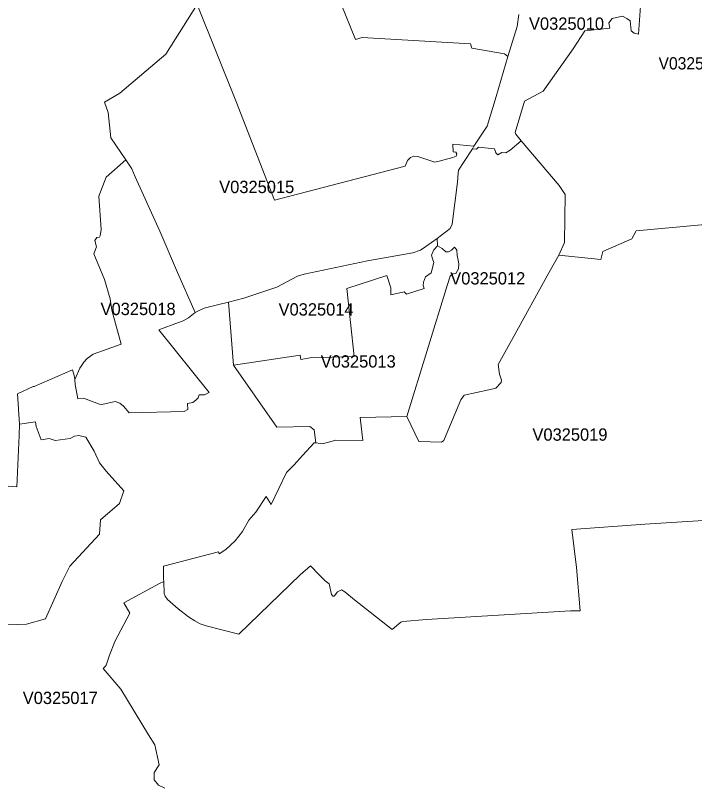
# Model space of a CAD drawing. Extents: x 369010 to 735936, y 6377141 to 6616555.
# Drawn here: x 603639 to 609158, y 6521265 to 6527534 of the extents above; entities that cross this region are included whole.
import ezdxf
from ezdxf.enums import TextEntityAlignment as Align

# ---------------------------------------------------------------- set-up
doc = ezdxf.new("R2010")
doc.units = 0
doc.header["$LTSCALE"] = 40
doc.layers.add('3', color=7, linetype='Continuous', lineweight=13)
doc.layers.add('4', color=7, linetype='Continuous')

msp = doc.modelspace()

# ---------------------------------------------------------------- linework, layer by layer
at = {"layer": '3'}
for points in [[(604497.07, 6524865.39), (604422.6, 6525141.45), (604409.69, 6525231.81), (604364.01, 6525389.7), (604275.79, 6525598.57), (604297.64, 6525656.17), (604283.74, 6525706.81), (604301.61, 6525730.64), (604323.46, 6525733.62), (604328.42, 6525745.54), (604335.37, 6525796.18), (604315.51, 6526065.46), (604377.58, 6526220.37), (604536.46, 6526361.38), (604413.33, 6526540.12), (604391.48, 6526746.67), (604361.69, 6526830.09), (604488.8, 6526901.58), (604862.17, 6527219.35), (605116.72, 6527624.01), (605430.02, 6526839.52), (605744.81, 6526033.85), (606806.35, 6526309.24), (606824.89, 6526355.42), (606849.38, 6526381.73), (606876.52, 6526390.67), (606909.95, 6526388.02), (607048.48, 6526342.68), (607082.91, 6526349.96), (607194.46, 6526381.73), (607221.6, 6526391.67), (607226.07, 6526409.71), (607216.96, 6526424.27), (607195.28, 6526426.92), (607193.46, 6526487.66), (607364.43, 6526471.27), (607472.17, 6526635.29), (607544.66, 6526876.1), (607640.82, 6527200.98), (607612.52, 6527222.99), (607349.2, 6527269.5), (607338.28, 6527303.92), (606456.31, 6527355.39), (606402.85, 6527338.18), (606169.16, 6527914.8)], [(606169.16, 6527914.8), (606402.85, 6527338.18), (606456.31, 6527355.39), (607338.28, 6527303.92), (607349.2, 6527269.5), (607612.52, 6527222.99), (607640.82, 6527200.98), (607716.79, 6527445.1), (607730.36, 6527541.92)], [(607730.36, 6527541.92), (607716.79, 6527445.1), (607640.82, 6527200.98), (607544.66, 6526876.1), (607472.17, 6526635.29), (607364.43, 6526471.27), (607354, 6526452.24), (607384.79, 6526447.27), (607401.17, 6526465.31), (607531.09, 6526450.92), (607543.34, 6526417.81), (607560.05, 6526401.43), (607592.66, 6526420.46), (607623.77, 6526417.32), (607659.03, 6526440.32), (607749.23, 6526515.63), (607704.37, 6526570.91), (607700.73, 6526584.81), (607776.53, 6526836.87), (607928.3, 6526919.46), (608172.58, 6527262.05), (608267.09, 6527408.03), (608469.17, 6527431.2), (608460.4, 6527473.07), (608487.54, 6527510.47), (608572.94, 6527527.35), (608606.87, 6527510.47), (608635.17, 6527491.11), (608643.11, 6527409.68), (608668.1, 6527390.32), (608702.03, 6527381.38), (608721.23, 6527647.51)], [(608721.23, 6527647.51), (608702.03, 6527381.38), (608668.1, 6527390.32), (608643.11, 6527409.68), (608635.17, 6527491.11), (608606.87, 6527510.47), (608572.94, 6527527.35), (608487.54, 6527510.47), (608460.4, 6527473.07), (608469.17, 6527431.2), (608267.09, 6527408.03), (608172.58, 6527262.05), (607928.3, 6526919.46), (607776.53, 6526836.87), (607700.73, 6526584.81), (607704.37, 6526570.91), (607749.23, 6526515.63), (608056.73, 6526152.84), (608106.55, 6526079.86), (608102.08, 6525690.26), (608055.08, 6525588.47), (608395.19, 6525552.89), (608412.07, 6525616.44), (608647.58, 6525719.22), (608682.17, 6525784.76), (609481.22, 6525857.42)], [(609481.22, 6525857.42), (608682.17, 6525784.76), (608647.58, 6525719.22), (608412.07, 6525616.44), (608395.19, 6525552.89), (608055.08, 6525588.47), (607973.65, 6525444.49), (607684.35, 6524918.68), (607561.05, 6524699.55), (607571.97, 6524621.6), (607584.71, 6524589.82), (607590.01, 6524571.78), (607585.54, 6524552.75), (607543.84, 6524507.4), (607485.41, 6524494.16), (607285.15, 6524451.46), (607258.01, 6524413.4), (607125.77, 6524095.46), (607119.48, 6524082.88), (607102.27, 6524070.14), (606918.4, 6524073.78), (606821.08, 6524277.52), (606440.59, 6524269.9), (606461.6, 6524082.72), (606241.48, 6524085.37), (606134.24, 6524055.41), (606079.12, 6524064.35), (606066.88, 6524064.35), (605971.55, 6523962.07), (605902.86, 6523884.11), (605842.45, 6523821.88), (605717.99, 6523562.71), (605677.28, 6523628.58), (605593.2, 6523500.97), (605537.1, 6523435.1), (605483.81, 6523343.25), (605423.56, 6523267.45), (605347.6, 6523197.44), (605295.63, 6523162.35), (605289.34, 6523178.41), (604842.15, 6523063.55), (604843.64, 6522960.44), (604844.8, 6522936.93), (604847.28, 6522839.12), (604855.22, 6522817.44), (604873.92, 6522792.78), (604961.48, 6522715.99), (605044.23, 6522650.94), (605096.36, 6522617.51), (605140.72, 6522593.84), (605188.71, 6522577.46), (605455.67, 6522509.44), (605953.51, 6522990.89), (606036.76, 6523064.7), (606108.25, 6522993.21), (606156.25, 6522942.89), (606187.86, 6522918.23), (606208.55, 6522832.5), (606217.32, 6522817.77), (606230.23, 6522819.76), (606256.71, 6522855.18), (606289.31, 6522870.9), (606315.8, 6522854.18), (606393.58, 6522790.13), (606700.26, 6522547.17), (606772.09, 6522606.26), (606786.99, 6522614.2), (606980.96, 6522629.92), (608148.59, 6522698.94), (608228.69, 6522700.59), (608198.9, 6523051.79), (608160.34, 6523360.29), (608754.99, 6523403.99), (609617.6, 6523457.78)], [(605370.27, 6525206.49), (605291.82, 6525185.64), (605172.66, 6525156.84), (605132.94, 6525138.97), (605099.34, 6525120.93), (605045.72, 6525079.22), (605003.18, 6525053.73), (604963.46, 6525041.81), (604803.59, 6524980.25), (605214.7, 6524472.81), (605174.98, 6524453.94), (605131.28, 6524453.94), (605123.34, 6524430.11), (605105.46, 6524409.26), (605079.65, 6524392.38), (605036.12, 6524384.43), (605041.08, 6524333.79), (605009.31, 6524317.9), (604562.45, 6524306.98), (604518.09, 6524360.43), (604486.31, 6524386.25), (604448.58, 6524398.17), (604342.33, 6524376.32), (604323.46, 6524377.32), (604192.38, 6524425.97), (604145.87, 6524421.01), (604125.02, 6524538.19), (604122.87, 6524578.57), (604117.57, 6524609.35), (604103.67, 6524655.53), (603792.02, 6524520.97), (603782.92, 6524521.8), (603654.82, 6524462.39), (603672.86, 6524215.29), (603802.62, 6524235.15), (603808.24, 6524195.26), (603849.29, 6524088.68), (603912.51, 6524097.61), (603962.49, 6524082.06), (604083.48, 6524097.61), (604118.9, 6524117.47), (604155.64, 6524123.1), (604211.08, 6524108.7), (604277.61, 6523996.49), (604323.13, 6523902.15), (604376.09, 6523834.79), (604519.25, 6523674.92), (604483.67, 6523570.65), (604330.74, 6523437.42), (604321.31, 6523323.06), (604080.17, 6523062.55), (604019.59, 6522938.26), (603883.22, 6522635.72), (603729.63, 6522590.04), (603576.04, 6522585.07)], [(604852.41, 6521259.39), (604802.76, 6521283.05), (604767.51, 6521327.57), (604765.19, 6521386.82), (604805.9, 6521448.89), (604772.14, 6521612.08), (604721.66, 6521693.34), (604495.75, 6522064.23), (604351.1, 6522232.72), (604367.15, 6522248.11), (604377.08, 6522259.53), (604400.75, 6522330.69), (604447.59, 6522450.35), (604569.89, 6522680.4), (604520.08, 6522765.31), (604811.03, 6522920.88), (604844.8, 6522936.93), (604843.64, 6522960.44), (604842.15, 6523063.55), (605289.34, 6523178.41), (605295.63, 6523162.35), (605347.6, 6523197.44), (605423.56, 6523267.45), (605483.81, 6523343.25), (605537.1, 6523435.1), (605593.2, 6523500.97), (605677.28, 6523628.58), (605717.99, 6523562.71), (605842.45, 6523821.88), (605902.86, 6523884.11), (605971.55, 6523962.07), (606066.88, 6524064.35), (606079.12, 6524064.35), (606067.87, 6524168.12), (606032.78, 6524196.09), (605762.68, 6524190.3), (605411.32, 6524693.59), (605370.27, 6525206.49)], [(603266.22, 6523736.32), (603651.02, 6523707.02), (603669.88, 6524124.09), (603672.86, 6524215.29), (603654.82, 6524462.39), (603782.92, 6524521.8), (603792.02, 6524520.97), (604103.67, 6524655.53), (604117.57, 6524609.35), (604122.87, 6524578.57), (604162.59, 6524671.09), (604195.36, 6524719.74), (604221.18, 6524749.53), (604270.83, 6524783.3), (604497.07, 6524865.39)], [(603576.04, 6522585.07), (603729.63, 6522590.04), (603883.22, 6522635.72), (604019.59, 6522938.26), (604080.17, 6523062.55), (604321.31, 6523323.06), (604330.74, 6523437.42), (604483.67, 6523570.65), (604519.25, 6523674.92), (604376.09, 6523834.79), (604323.13, 6523902.15), (604277.61, 6523996.49), (604211.08, 6524108.7), (604155.64, 6524123.1), (604118.9, 6524117.47), (604083.48, 6524097.61), (603962.49, 6524082.06), (603912.51, 6524097.61), (603849.29, 6524088.68), (603808.24, 6524195.26), (603802.62, 6524235.15), (603672.86, 6524215.29), (603669.88, 6524124.09), (603651.02, 6523707.02), (603266.22, 6523736.32)], [(609617.6, 6523457.78), (608754.99, 6523403.99), (608160.34, 6523360.29), (608198.9, 6523051.79), (608228.69, 6522700.59), (608148.59, 6522698.94), (606980.96, 6522629.92), (606786.99, 6522614.2), (606772.09, 6522606.26), (606700.26, 6522547.17), (606393.58, 6522790.13), (606315.8, 6522854.18), (606289.31, 6522870.9), (606256.71, 6522855.18), (606230.23, 6522819.76), (606217.32, 6522817.77), (606208.55, 6522832.5), (606187.86, 6522918.23), (606156.25, 6522942.89), (606108.25, 6522993.21), (606036.76, 6523064.7), (605953.51, 6522990.89), (605455.67, 6522509.44), (605188.71, 6522577.46), (605140.72, 6522593.84), (605096.36, 6522617.51), (605044.23, 6522650.94), (604961.48, 6522715.99), (604873.92, 6522792.78), (604855.22, 6522817.44), (604847.28, 6522839.12), (604844.8, 6522936.93), (604811.03, 6522920.88), (604520.08, 6522765.31), (604569.89, 6522680.4), (604447.59, 6522450.35), (604400.75, 6522330.69), (604377.08, 6522259.53), (604367.15, 6522248.11), (604351.1, 6522232.72), (604495.75, 6522064.23), (604721.66, 6521693.34), (604772.14, 6521612.08), (604805.9, 6521448.89), (604765.19, 6521386.82), (604767.51, 6521327.57), (604802.76, 6521283.05), (604852.41, 6521259.39)]]:
    msp.add_lwpolyline(points, dxfattribs=at)
for points in [[(605116.72, 6527624.01), (604862.17, 6527219.35), (604488.8, 6526901.58), (604361.69, 6526830.09), (604391.48, 6526746.67), (604413.33, 6526540.12), (604536.46, 6526361.38), (604585.29, 6526288.06), (604613.09, 6526222.52), (604811.7, 6525783.44), (604957.34, 6525446.8), (605099.34, 6525120.93), (605132.94, 6525138.97), (605172.66, 6525156.84), (605291.82, 6525185.64), (605370.27, 6525206.49), (605496.39, 6525239.26), (605762.52, 6525327.64), (605931.5, 6525416.68), (605985.12, 6525433.56), (606500.5, 6525540.81), (606869.24, 6525606.18), (606929.82, 6525627.04), (606975.49, 6525657.82), (607067.51, 6525723.69), (607171.45, 6525804.13), (607189.49, 6525839.38), (607230.37, 6526179.16), (607235.67, 6526252.48), (607239.31, 6526278.79), (607284.66, 6526348.63), (607354, 6526452.24), (607364.43, 6526471.27), (607193.46, 6526487.66), (607195.28, 6526426.92), (607216.96, 6526424.27), (607226.07, 6526409.71), (607221.6, 6526391.67), (607194.46, 6526381.73), (607082.91, 6526349.96), (607048.48, 6526342.68), (606909.95, 6526388.02), (606876.52, 6526390.67), (606849.38, 6526381.73), (606824.89, 6526355.42), (606806.35, 6526309.24), (605744.81, 6526033.85), (605430.02, 6526839.52)], [(607749.23, 6526515.63), (607659.03, 6526440.32), (607623.77, 6526417.32), (607592.66, 6526420.46), (607560.05, 6526401.43), (607543.34, 6526417.81), (607531.09, 6526450.92), (607401.17, 6526465.31), (607384.79, 6526447.27), (607354, 6526452.24), (607284.66, 6526348.63), (607239.31, 6526278.79), (607235.67, 6526252.48), (607230.37, 6526179.16), (607189.49, 6525839.38), (607171.45, 6525804.13), (607067.51, 6525723.69), (607070.16, 6525662.12), (607106.41, 6525642.26), (607138.02, 6525614.13), (607158.87, 6525613.3), (607181.55, 6525626.87), (607207.86, 6525653.02), (607221.43, 6525636.8), (607226.89, 6525626.87), (607227.72, 6525585.16), (607237.65, 6525547.1), (607243.11, 6525516.31), (607240.3, 6525476.92), (607217.79, 6525438.03), (607193.3, 6525437.04), (607170.62, 6525417.18), (607151.59, 6525350.15), (606821.08, 6524277.52), (606918.4, 6524073.78), (607102.27, 6524070.14), (607119.48, 6524082.88), (607125.77, 6524095.46), (607258.01, 6524413.4), (607285.15, 6524451.46), (607485.41, 6524494.16), (607543.84, 6524507.4), (607585.54, 6524552.75), (607590.01, 6524571.78), (607584.71, 6524589.82), (607571.97, 6524621.6), (607561.05, 6524699.55), (607684.35, 6524918.68), (607973.65, 6525444.49), (608055.08, 6525588.47), (608102.08, 6525690.26), (608106.55, 6526079.86), (608056.73, 6526152.84)], [(604536.46, 6526361.38), (604377.58, 6526220.37), (604315.51, 6526065.46), (604335.37, 6525796.18), (604328.42, 6525745.54), (604323.46, 6525733.62), (604301.61, 6525730.64), (604283.74, 6525706.81), (604297.64, 6525656.17), (604275.79, 6525598.57), (604364.01, 6525389.7), (604409.69, 6525231.81), (604422.6, 6525141.45), (604497.07, 6524865.39), (604270.83, 6524783.3), (604221.18, 6524749.53), (604195.36, 6524719.74), (604162.59, 6524671.09), (604122.87, 6524578.57), (604125.02, 6524538.19), (604145.87, 6524421.01), (604192.38, 6524425.97), (604323.46, 6524377.32), (604342.33, 6524376.32), (604448.58, 6524398.17), (604486.31, 6524386.25), (604518.09, 6524360.43), (604562.45, 6524306.98), (605009.31, 6524317.9), (605041.08, 6524333.79), (605036.12, 6524384.43), (605079.65, 6524392.38), (605105.46, 6524409.26), (605123.34, 6524430.11), (605131.28, 6524453.94), (605174.98, 6524453.94), (605214.7, 6524472.81), (604803.59, 6524980.25), (604963.46, 6525041.81), (605003.18, 6525053.73), (605045.72, 6525079.22), (605099.34, 6525120.93), (604957.34, 6525446.8), (604811.7, 6525783.44), (604613.09, 6526222.52), (604585.29, 6526288.06)], [(607067.51, 6525723.69), (606975.49, 6525657.82), (606929.82, 6525627.04), (606869.24, 6525606.18), (606500.5, 6525540.81), (605985.12, 6525433.56), (605931.5, 6525416.68), (605762.52, 6525327.64), (605496.39, 6525239.26), (605370.27, 6525206.49), (605411.32, 6524693.59), (605953.34, 6524776.02), (605959.3, 6524740.27), (606034.77, 6524754.17), (606390.77, 6524764.6), (606331.19, 6525316.72), (606656.9, 6525423.14), (606688.68, 6525321.68), (606690.66, 6525264.09), (606797.91, 6525289.9), (606817.77, 6525270.04), (606961.76, 6525315.72), (606951.83, 6525340.55), (606954.64, 6525368.85), (606970.53, 6525412.54), (607017.2, 6525445.31), (607038.05, 6525528.73), (607027.13, 6525558.52), (607020.18, 6525587.32), (607040.04, 6525631.01), (607070.16, 6525662.12)], [(607070.16, 6525662.12), (607040.04, 6525631.01), (607020.18, 6525587.32), (607027.13, 6525558.52), (607038.05, 6525528.73), (607017.2, 6525445.31), (606970.53, 6525412.54), (606954.64, 6525368.85), (606951.83, 6525340.55), (606961.76, 6525315.72), (606817.77, 6525270.04), (606797.91, 6525289.9), (606690.66, 6525264.09), (606688.68, 6525321.68), (606656.9, 6525423.14), (606331.19, 6525316.72), (606390.77, 6524764.6), (606034.77, 6524754.17), (605959.3, 6524740.27), (605953.34, 6524776.02), (605411.32, 6524693.59), (605762.68, 6524190.3), (606032.78, 6524196.09), (606067.87, 6524168.12), (606079.12, 6524064.35), (606134.24, 6524055.41), (606241.48, 6524085.37), (606461.6, 6524082.72), (606440.59, 6524269.9), (606821.08, 6524277.52), (607151.59, 6525350.15), (607170.62, 6525417.18), (607193.3, 6525437.04), (607217.79, 6525438.03), (607240.3, 6525476.92), (607243.11, 6525516.31), (607237.65, 6525547.1), (607227.72, 6525585.16), (607226.89, 6525626.87), (607221.43, 6525636.8), (607207.86, 6525653.02), (607181.55, 6525626.87), (607158.87, 6525613.3), (607138.02, 6525614.13), (607106.41, 6525642.26)]]:
    msp.add_lwpolyline(points, close=True, dxfattribs=at)

# ---------------------------------------------------------------- texts
at = {"layer": '4'}
for s, p in [('V0325010', (608117.45, 6527417.61)), ('V0325015', (605599.91, 6526091.51)), ('V0325012', (607477.43, 6525349.42)), ('V0325018', (604635.73, 6525100.8)), ('V0325014', (606082.33, 6525097.24)), ('V0325013', (606424.72, 6524674.8)), ('V0325019', (608145.41, 6524080.99)), ('V0325017', (604003.51, 6521942.92))]:
    msp.add_text(s, height=100, dxfattribs=at).set_placement(p, align=Align.CENTER)
at = {"layer": '4', "width": 0.95}
msp.add_text('V0325011', height=100, dxfattribs=at).set_placement((609155.03, 6527095.15), align=Align.CENTER)

doc.saveas('drawing.dxf')
